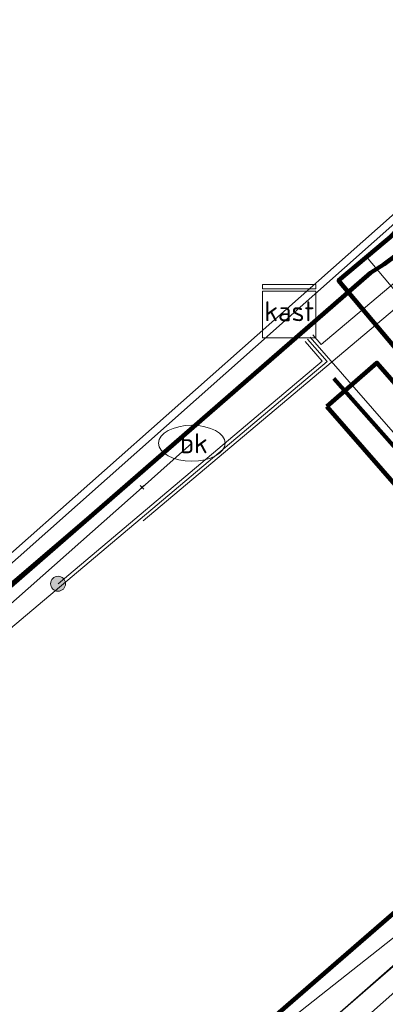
# Model space of a CAD drawing. Extents: x 152558 to 154479, y 462974 to 463683.
# Tile 484 of 638: x 154269.68 to 154275.18, y 463203.19 to 463217.98. Entities that reach past the tile are written whole.
import ezdxf
from ezdxf.enums import TextEntityAlignment as Align
from ezdxf.lldxf.tags import DXFTag

# ---------------------------------------------------------------- set-up
doc = ezdxf.new("R2010")
doc.units = 0
doc.header["$LTSCALE"] = 0.2
doc.layers.get('0').update_dxf_attribs({"linetype": 'CONTINUOUS'})
for name, color, linetype, lineweight in [('B-RO-KL-DATA_KABELBED_KPN BV-G', 90, 'CONTINUOUS', 100), ('B-RO-KL-DATA_KABELBED_ZIGGO BV-G', 90, 'CONTINUOUS', 100), ('B-RO-KL-DATA_MANTELBUIS_ZIGGO BV-G', 90, 'CONTINUOUS', 100), ('B-RO-KL-DATA_REGGEFIBER OPERATOR BV-G', 90, 'KL-DATA-N', 18), ('B-RO-KL-DATA_STEDIN NETBEHEER BV-G', 90, 'KL-DATA-N', 18), ('B-RO-KL-ET_LS_400 V_STEDIN NETBEHEER BV-G', 190, 'KL-LS-N', 18), ('B-RO-KL-ET_LS_HULPSTUK_STEDIN NETBEHEER BV-S', 190, 'CONTINUOUS', 25), ('B-RO-KL-ET_LS_MANTELBUIS_PVC_125_STEDIN NETBEHEER BV-G', 190, 'CONTINUOUS', 100), ('B-RO-KL-ET_MS_10 KV_STEDIN NETBEHEER BV-G', 130, 'KL-MS-N', 18), ('B-RO-KL-ET_MS_MANTELBUIS_PVC_125_STEDIN NETBEHEER BV-G', 130, 'CONTINUOUS', 100), ('B-RO-KL-GAS_LD_PVC_110_0.1 BAR_STEDIN NETBEHEER BV-G', 50, 'KL-GAS-LD-N', 18), ('B-RO-KL-WATER_100_VITENS-G', 170, 'KL-WATER-N', 18), ('B-RO-KL-WATER_80_VITENS-G', 170, 'KL-WATER-N', 18), ('B-RO-KL-WATER_HULPSTUK_VITENS-S', 170, 'CONTINUOUS', 25), ('B-RO-KL-WATER_VITENS-S', 170, 'CONTINUOUS', 25)]:
    doc.layers.add(name, color=color, linetype=linetype, lineweight=lineweight)
doc.styles.add('NLCS-ISO', font='NLCS-ISO.ttf')
tags = doc.linetypes.add('KL-DATA-N', pattern='A,4,-1,[101,NLCS.SHX,S=0.5,R=0,X=0,Y=0],-1,4,-1,["D",Standard,S=1,R=0,X=-0.25,Y=-0.5],-1.5', length=12.5).pattern_tags.tags
tags[18] = DXFTag(74, 10)
tags = doc.linetypes.add('KL-GAS-LD-N', pattern='A,4,-1,[69,NLCS.SHX,S=0.5,R=0,X=0,Y=0],-1,4,-1,["L",Standard,S=1,R=0,X=0.25,Y=-0.5],-2', length=13).pattern_tags.tags
tags[18] = DXFTag(74, 10)
tags = doc.linetypes.add('KL-LS-N', pattern='A,4,-1,[103,NLCS.SHX,S=0.75,R=0,X=0,Y=0],-1,4,-1,["L",Standard,S=1,R=0,X=0,Y=-0.5],-2', length=13).pattern_tags.tags
tags[18] = DXFTag(74, 10)
tags = doc.linetypes.add('KL-MS-N', pattern='A,4,-1,[103,NLCS.SHX,S=0.75,R=0,X=0,Y=0],-1,4,-1,["M",Standard,S=1,R=0,X=0,Y=-0.5],-2', length=13).pattern_tags.tags
tags[18] = DXFTag(74, 10)
doc.linetypes.add('KL-WATER-N', pattern='A,7,-0.5,[168,NLCS.SHX,S=0.75,R=0,X=0.75,Y=0],-2', length=9.5)

# ---------------------------------------------------------------- blocks, each defined once
blk = doc.blocks.new('SKL-WTB_HULP_MOF-SO')
at = {"linetype": 'ByBlock', "lineweight": 18}
h = blk.add_hatch(color=0, dxfattribs=at)
h.dxf.hatch_style = 1
h.paths.add_polyline_path([(-0.5625, 0, 1), (0.5625, 0, 1)])
at = {"color": 0, "linetype": 'ByBlock', "lineweight": 18}
blk.add_circle((0, 0), 0.5625, dxfattribs=at)
at = {"color": 0, "linetype": 'ByBlock', "lineweight": 18, "style": 'NLCS-ISO', "flags": 1}
for tag, p in [('TYPE', (1.5, 0)), ('LABEL', (1.5, -1.5)), ('OMSCHRIJVING', (1.5, -3))]:
    blk.add_attdef(tag, p, '', height=1, dxfattribs=at)
blk = doc.blocks.new('SKL-WTB_HULP_KAST-SO')
at = {"color": 0, "linetype": 'ByBlock', "lineweight": 18}
for points in [[(-2, 2), (2, 2), (2, 1.68), (-2, 1.68)], [(-2, 1.52), (2, 1.52), (2, -2), (-2, -2)]]:
    blk.add_lwpolyline(points, close=True, dxfattribs=at)
at = {"color": 0, "linetype": 'ByBlock', "lineweight": 18, "style": 'NLCS-ISO'}
blk.add_text('kast', height=1.5, dxfattribs=at).set_placement((0, 0), align=Align.MIDDLE_CENTER)
at = {"color": 0, "linetype": 'ByBlock', "lineweight": 18, "style": 'NLCS-ISO', "flags": 1}
for tag, p in [('TYPE', (2.5, 0)), ('LABEL', (2.5, -1.5)), ('OMSCHRIJVING', (2.5, -3))]:
    blk.add_attdef(tag, p, '', height=1, dxfattribs=at)
blk = doc.blocks.new('SKL-WATER_BRANDKRAAN_BRANDPUT-SO')
at = {"color": 0, "linetype": 'ByBlock', "lineweight": 18}
blk.add_ellipse((0, 0), major_axis=(2.5, 0), ratio=0.54, dxfattribs=at)
at = {"color": 0, "linetype": 'ByBlock', "lineweight": 18, "style": 'NLCS-ISO'}
blk.add_text('bk', height=1.5, dxfattribs=at).set_placement((0.155, 0), align=Align.MIDDLE_CENTER)
blk = doc.blocks.new('SKL-WTB_HULP_OVERIG-SO')
at = {"color": 0, "linetype": 'ByBlock', "lineweight": 18}
for points in [[(-0.141, 0.141), (0.141, -0.141)], [(0.141, 0.141), (-0.141, -0.141)]]:
    blk.add_lwpolyline(points, dxfattribs=at)
at = {"color": 0, "linetype": 'ByBlock', "lineweight": 18, "style": 'NLCS-ISO', "flags": 1}
for tag, p in [('TYPE', (1.5, 0)), ('LABEL', (1.5, -1.5)), ('OMSCHRIJVING', (1.5, -3))]:
    blk.add_attdef(tag, p, '', height=1, dxfattribs=at)

msp = doc.modelspace()

# ---------------------------------------------------------------- linework, layer by layer
at = {"layer": 'B-RO-KL-DATA_KABELBED_KPN BV-G', "flags": 128}
for points in [[(154275.353, 463214.456), (154275.157, 463214.311), (154274.952, 463214.181), (154256.242, 463197.903), (154255.488, 463197.247), (154246.142, 463189.116), (154245.84, 463188.852), (154243.553, 463186.863), (154235.457, 463179.819), (154235.164, 463179.564), (154235.164, 463179.564)], [(154280.198, 463208.672), (154279.989, 463208.565), (154279.785, 463208.447), (154278.35, 463207.202), (154242.312, 463175.94)]]:
    msp.add_lwpolyline(points, dxfattribs=at)
at = {"layer": 'B-RO-KL-DATA_KABELBED_ZIGGO BV-G', "flags": 128}
msp.add_lwpolyline([(154278.551, 463207.906), (154274.4, 463212.592)], dxfattribs=at)
at = {"layer": 'B-RO-KL-DATA_MANTELBUIS_ZIGGO BV-G', "flags": 128}
msp.add_lwpolyline([(154278.551, 463207.906), (154274.4, 463212.592)], dxfattribs=at)
at = {"layer": 'B-RO-KL-DATA_REGGEFIBER OPERATOR BV-G', "flags": 128}
for points in [[(154157.322, 463091.39), (154157.777, 463093.296), (154157.866, 463093.623), (154157.981, 463093.585), (154158.189, 463094.227), (154158.398, 463094.867), (154158.608, 463095.508), (154158.819, 463096.149), (154161.309, 463098.193), (154162.165, 463099.6), (154167.618, 463105.218), (154168.351, 463106.128), (154168.209, 463107.12), (154168.376, 463108.816), (154169.909, 463111.641), (154183.333, 463123.348), (154201.165, 463138.97), (154218.119, 463153.726), (154229.824, 463163.905), (154231.974, 463165.292), (154233.83, 463165.949), (154238.598, 463169.994), (154239.32, 463170.899), (154240.404, 463172.907), (154242.053, 463174.535), (154258.968, 463189.648), (154266.431, 463195.981), (154280.019, 463207.925), (154283.851, 463211.328), (154283.87, 463211.567), (154273.68, 463223.041), (154268.54, 463229.04), (154263.4, 463235.039), (154258.261, 463241.039), (154253.122, 463247.039), (154237.353, 463265.397), (154237.262, 463266.07), (154239.312, 463267.859), (154243.979, 463272.236), (154244.599, 463273.031)], [(154233.738, 463178.601), (154233.769, 463178.711), (154238.54, 463182.864), (154242.853, 463186.739), (154244.063, 463187.656), (154248.66, 463191.574), (154257.053, 463198.892), (154276.206, 463215.864), (154276.595, 463217.282)], [(154257.053, 463198.892), (154276.206, 463215.864), (154276.595, 463217.282)], [(154270.591, 463200.469), (154282.788, 463210.102), (154282.995, 463210.286)], [(154270.591, 463200.469), (154282.788, 463210.102)], [(154160.211, 463097.292), (154161.309, 463098.193), (154162.165, 463099.6), (154167.618, 463105.218), (154168.351, 463106.128), (154168.209, 463107.12), (154168.376, 463108.816), (154169.909, 463111.641), (154183.333, 463123.348), (154201.165, 463138.97), (154218.119, 463153.726), (154229.824, 463163.905), (154231.974, 463165.292), (154233.83, 463165.949), (154238.598, 463169.994), (154239.32, 463170.899), (154240.404, 463172.907), (154242.053, 463174.535), (154258.968, 463189.648), (154266.431, 463195.981), (154280.019, 463207.925)]]:
    msp.add_lwpolyline(points, dxfattribs=at)
at = {"layer": 'B-RO-KL-DATA_STEDIN NETBEHEER BV-G', "flags": 128}
msp.add_lwpolyline([(154242.874, 463274.277), (154242.835, 463274.243), (154242.034, 463274.806), (154240.615, 463273.551), (154234.417, 463268.683), (154243.771, 463257.324), (154250.135, 463250), (154259.586, 463238.553), (154276.453, 463218.748), (154275.309, 463214.458), (154257.641, 463199.341), (154234.666, 463179.355), (154204.969, 463153.634), (154200.123, 463149.042), (154188.763, 463138.792), (154147.074, 463102.304), (154146.027, 463101.324), (154144.944, 463100.207), (154144.186, 463099.242), (154143.409, 463098.074), (154142.831, 463097.058), (154142.417, 463096.035), (154137.673, 463080.848)], dxfattribs=at)
at = {"layer": 'B-RO-KL-ET_LS_400 V_STEDIN NETBEHEER BV-G', "flags": 128}
for points in [[(154274.086, 463213.248), (154274.213, 463213.102), (154275.799, 463214.439), (154276.275, 463214.926), (154276.648, 463215.497), (154276.903, 463216.129), (154277.03, 463216.799), (154277.025, 463217.48), (154276.889, 463218.148), (154276.625, 463218.777), (154276.244, 463219.341), (154274.41, 463221.565), (154271.283, 463225.357), (154271.232, 463225.418), (154268.122, 463229.19), (154266.805, 463230.787), (154263.137, 463235.236), (154260.9, 463237.945), (154258.58, 463240.7), (154254.457, 463245.596), (154252.172, 463248.309), (154250.274, 463250.549), (154248.126, 463253.039), (154245.669, 463255.889), (154244.087, 463257.723), (154242.329, 463259.948), (154241.423, 463261.015), (154240.712, 463261.852), (154236.662, 463266.62), (154235.323, 463268.196), (154234.818, 463268.791), (154234.255, 463269.454), (154232.633, 463271.359)], [(154271.534, 463210.454), (154275.6, 463213.877)], [(154274.008, 463213.182), (154274.3, 463212.848), (154257.529, 463198.712), (154255.604, 463197.026), (154252.782, 463194.555), (154250.792, 463192.812), (154248.132, 463190.483), (154245.979, 463188.598), (154243.821, 463186.708), (154241.733, 463184.879), (154239.276, 463182.728), (154236.921, 463180.665), (154235.596, 463179.505)], [(154270.257, 463209.508), (154274.229, 463212.853), (154273.97, 463213.149)], [(154319.972, 463167.654), (154319.822, 463167.835), (154317.796, 463170.275), (154316.631, 463171.677), (154313.948, 463174.908), (154313.032, 463176.01), (154310.432, 463179.141), (154308.41, 463181.547), (154306.741, 463183.533), (154304.785, 463185.861), (154300.666, 463190.762), (154297.04, 463195.076), (154291.522, 463201.641), (154288.803, 463204.877), (154286.265, 463207.897), (154285.766, 463208.396), (154285.186, 463208.799), (154284.545, 463209.093), (154283.862, 463209.27), (154283.158, 463209.324), (154282.456, 463209.254), (154281.777, 463209.061), (154281.142, 463208.753), (154280.572, 463208.337), (154279.289, 463207.216), (154274.047, 463213.214)], [(154145.319, 463076.419), (154147.271, 463082.666), (154149.696, 463089.955), (154150.309, 463093.53), (154151.575, 463094.61), (154155.62, 463097.639), (154158.299, 463101.157), (154172.137, 463113.261), (154177.44, 463117.916), (154181.751, 463121.701), (154186.489, 463125.86), (154191.296, 463130.08), (154195.043, 463133.369), (154199.85, 463137.588), (154204.093, 463141.312), (154209.396, 463145.967), (154211.706, 463147.995), (154213.42, 463149.22), (154215.941, 463151.453), (154220.728, 463155.694), (154223.898, 463158.502), (154229.246, 463163.239), (154232.082, 463165.746), (154239.719, 463173.051), (154240.857, 463172.957), (154242.956, 463174.843), (154243.782, 463175.584), (154247.205, 463178.657), (154266.611, 463195.666), (154279.233, 463206.841), (154279.161, 463207.171), (154280.541, 463208.376), (154281.116, 463208.796), (154281.759, 463209.108), (154282.447, 463209.303), (154283.157, 463209.374), (154283.87, 463209.32), (154284.562, 463209.14), (154285.211, 463208.843), (154286.159, 463208.184), (154290.295, 463203.256), (154298.457, 463193.544), (154301.961, 463189.375), (154303.12, 463187.997), (154304.975, 463185.789), (154305.686, 463186.387), (154310.164, 463189.762), (154310.852, 463190.341), (154313.968, 463191.133), (154314.464, 463191.942), (154320.18, 463196.75)]]:
    msp.add_lwpolyline(points, dxfattribs=at)
at = {"layer": 'B-RO-KL-ET_LS_MANTELBUIS_PVC_125_STEDIN NETBEHEER BV-G', "flags": 128}
for points in [[(154279.831, 463207.701), (154280.673, 463208.409), (154275.315, 463214.774), (154274.473, 463214.066), (154279.831, 463207.701)], [(154274.295, 463212.171), (154278.085, 463207.833), (154278.839, 463208.491), (154275.049, 463212.829), (154274.295, 463212.171)]]:
    msp.add_lwpolyline(points, dxfattribs=at)
at = {"layer": 'B-RO-KL-ET_MS_10 KV_STEDIN NETBEHEER BV-G', "flags": 128}
msp.add_lwpolyline([(154247.68, 463254.021), (154261.232, 463238.018), (154275.806, 463220.418), (154276.127, 463219.813), (154276.389, 463219.017), (154276.513, 463218.293), (154276.482, 463217.511), (154276.374, 463216.859), (154276.189, 463216.237), (154275.926, 463215.701), (154275.509, 463215.035), (154275.17, 463214.659), (154274.894, 463214.419), (154280.251, 463208.055), (154232.044, 463166.243), (154211.306, 463148.443), (154167.612, 463109.805), (154158.537, 463100.791), (154155.041, 463097.794), (154154.237, 463097.249), (154153.612, 463096.778), (154153.002, 463096.279), (154152.276, 463095.591), (154151.566, 463094.831), (154150.979, 463094.143), (154150.511, 463093.518), (154146.808, 463080.295)], dxfattribs=at)
at = {"layer": 'B-RO-KL-ET_MS_MANTELBUIS_PVC_125_STEDIN NETBEHEER BV-G', "flags": 128}
msp.add_lwpolyline([(154279.831, 463207.701), (154280.673, 463208.409), (154275.315, 463214.774), (154274.473, 463214.066), (154279.831, 463207.701)], dxfattribs=at)
at = {"layer": 'B-RO-KL-GAS_LD_PVC_110_0.1 BAR_STEDIN NETBEHEER BV-G', "flags": 128}
msp.add_lwpolyline([(154232.81, 463177.717), (154235.83, 463180.301), (154239.395, 463183.351), (154240.675, 463184.449), (154243.723, 463187.123), (154246.207, 463189.301), (154248.031, 463190.904), (154251.352, 463193.82), (154253.014, 463195.277), (154254.745, 463196.794), (154257.344, 463199.073), (154268.317, 463208.717), (154275.901, 463215.441), (154275.983, 463215.986)], dxfattribs=at)
at = {"layer": 'B-RO-KL-WATER_100_VITENS-G', "flags": 128}
msp.add_lwpolyline([(154233.426, 463177.378), (154235.834, 463179.344), (154237.117, 463180.481), (154241.904, 463184.722), (154246.131, 463188.466), (154251.478, 463193.203), (154255.704, 463196.947), (154271.519, 463210.956)], dxfattribs=at)
at = {"layer": 'B-RO-KL-WATER_80_VITENS-G', "flags": 128}
msp.add_lwpolyline([(154272.268, 463211.619), (154271.519, 463210.956)], dxfattribs=at)

# ---------------------------------------------------------------- block references
at = {"layer": 'B-RO-KL-ET_LS_HULPSTUK_STEDIN NETBEHEER BV-S', "xscale": 0.2, "yscale": 0.2, "zscale": 0.2}
for name, p in [('SKL-WTB_HULP_KAST-SO', (154273.732, 463213.603)), ('SKL-WTB_HULP_MOF-SO', (154270.257, 463209.508))]:
    msp.add_blockref(name, p, dxfattribs=at)
at = {"layer": 'B-RO-KL-WATER_HULPSTUK_VITENS-S', "xscale": 0.2, "yscale": 0.2, "zscale": 0.2}
msp.add_blockref('SKL-WTB_HULP_OVERIG-SO', (154271.519, 463210.956), dxfattribs=at)
at = {"layer": 'B-RO-KL-WATER_VITENS-S', "xscale": 0.2, "yscale": 0.2, "zscale": 0.2}
msp.add_blockref('SKL-WATER_BRANDKRAAN_BRANDPUT-SO', (154272.268, 463211.619), dxfattribs=at)

doc.saveas('drawing.dxf')
